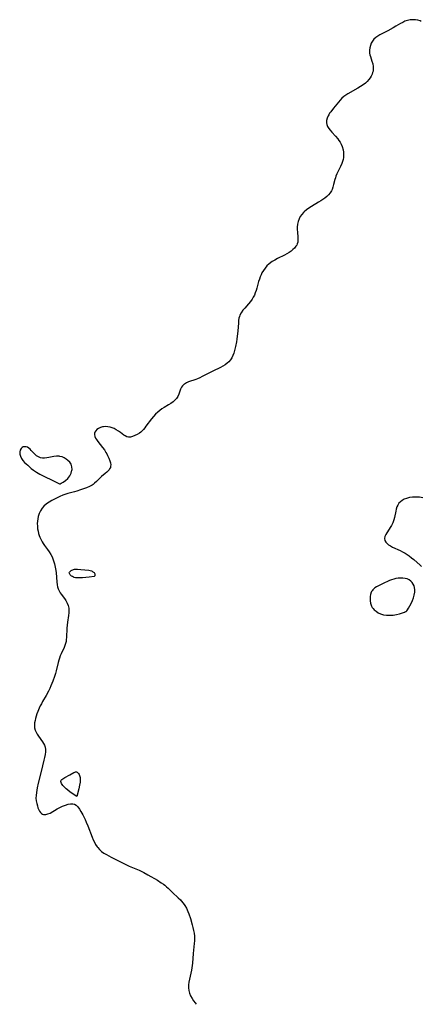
# Model space of a CAD drawing. Header units: inches. Extents: x 1073367 to 1082519, y 1569854 to 1574957.
# Tile 276 of 565: x 1079445 to 1079677, y 1571274 to 1571843. Entities that reach past the tile are written whole.
import ezdxf

# ---------------------------------------------------------------- set-up
doc = ezdxf.new("R2010")
doc.units = ezdxf.units.IN
doc.header["$MEASUREMENT"] = 0
doc.layers.add('CGG_CurvaNivelLidar_v1', color=7, linetype='Continuous', lineweight=30, true_color=0x008008)

msp = doc.modelspace()

# ---------------------------------------------------------------- linework, layer by layer
at = {"layer": 'CGG_CurvaNivelLidar_v1'}
for points in [[(1079677.5593, 1571842.3416, 74), (1079676.9352, 1571842.6833, 74), (1079675.6292, 1571843.1378, 74), (1079674.1966, 1571843.3775, 74), (1079672.6847, 1571843.4271, 74), (1079671.1338, 1571843.2968, 74), (1079669.5801, 1571842.9822, 74), (1079668.754, 1571842.7296, 74), (1079668.1086, 1571842.4842, 74), (1079666.8001, 1571841.8712, 74), (1079665.5078, 1571841.156, 74), (1079662.9046, 1571839.5973, 74), (1079661.3793, 1571838.7245, 74), (1079658.2659, 1571837.0566, 74), (1079653.6813, 1571834.6904, 74), (1079652.3866, 1571833.9334, 74), (1079651.204, 1571833.1053, 74), (1079650.1289, 1571832.114, 74), (1079649.2699, 1571830.9658, 74), (1079648.6496, 1571829.7814, 74), (1079648.184, 1571828.5225, 74), (1079647.864, 1571827.2194, 74), (1079647.6887, 1571825.8998, 74), (1079647.6582, 1571824.9693, 74), (1079647.7217, 1571824.0471, 74), (1079647.8886, 1571823.1404, 74), (1079648.1344, 1571822.2368, 74), (1079649.0559, 1571819.4428, 74), (1079649.48, 1571817.9369, 74), (1079649.7515, 1571816.4078, 74), (1079649.8013, 1571815.0667, 74), (1079649.6617, 1571813.7327, 74), (1079649.4464, 1571812.8088, 74), (1079649.1406, 1571811.9036, 74), (1079648.649, 1571810.8202, 74), (1079648.039, 1571809.7815, 74), (1079647.315, 1571808.7982, 74), (1079646.3494, 1571807.7481, 74), (1079645.265, 1571806.7744, 74), (1079643.8746, 1571805.713, 74), (1079642.3932, 1571804.7223, 74), (1079640.8513, 1571803.7863, 74), (1079635.1306, 1571800.5642, 74), (1079633.8873, 1571799.7852, 74), (1079632.7208, 1571798.9283, 74), (1079631.6552, 1571797.969, 74), (1079630.6641, 1571796.9239, 74), (1079629.7186, 1571795.8226, 74), (1079626.8762, 1571792.347, 74), (1079625.212, 1571790.2244, 74), (1079624.5962, 1571789.3535, 74), (1079624.0398, 1571788.476, 74), (1079623.6666, 1571787.803, 74), (1079623.0831, 1571786.4773, 74), (1079622.7364, 1571785.152, 74), (1079622.6915, 1571783.8404, 74), (1079622.9391, 1571782.7273, 74), (1079623.4146, 1571781.6341, 74), (1079624.0685, 1571780.5607, 74), (1079624.8599, 1571779.5076, 74), (1079625.8768, 1571778.3363, 74), (1079628.0718, 1571775.9889, 74), (1079629.2716, 1571774.6091, 74), (1079629.9993, 1571773.6586, 74), (1079630.6522, 1571772.6652, 74), (1079631.3337, 1571771.3661, 74), (1079631.8754, 1571770.008, 74), (1079632.3739, 1571768.2023, 74), (1079632.6048, 1571766.7429, 74), (1079632.6797, 1571765.2756, 74), (1079632.5812, 1571763.8155, 74), (1079632.3514, 1571762.5957, 74), (1079632.0071, 1571761.3919, 74), (1079631.5724, 1571760.2046, 74), (1079630.8722, 1571758.6091, 74), (1079628.7499, 1571754.266, 74), (1079628.1953, 1571752.8991, 74), (1079627.8907, 1571751.9776, 74), (1079627.6279, 1571751.0462, 74), (1079626.9069, 1571748.0339, 74), (1079626.5057, 1571746.5687, 74), (1079625.9879, 1571745.1652, 74), (1079625.6209, 1571744.4194, 74), (1079624.8569, 1571743.2444, 74), (1079623.9318, 1571742.1516, 74), (1079622.878, 1571741.1299, 74), (1079621.721, 1571740.1717, 74), (1079620.6099, 1571739.3597, 74), (1079619.4473, 1571738.5876, 74), (1079618.247, 1571737.8488, 74), (1079614.0851, 1571735.4392, 74), (1079612.5969, 1571734.5005, 74), (1079611.1896, 1571733.493, 74), (1079609.903, 1571732.3843, 74), (1079609.5293, 1571732.0077, 74), (1079608.5182, 1571730.8191, 74), (1079607.6502, 1571729.5381, 74), (1079606.933, 1571728.181, 74), (1079606.3837, 1571726.7596, 74), (1079605.9969, 1571725.1473, 74), (1079605.8268, 1571723.4998, 74), (1079605.842, 1571722.052, 74), (1079605.9567, 1571720.6099, 74), (1079606.2591, 1571717.5914, 74), (1079606.2943, 1571716.1443, 74), (1079606.146, 1571714.762, 74), (1079605.8981, 1571713.8783, 74), (1079605.5575, 1571713.1165, 74), (1079605.1195, 1571712.3904, 74), (1079604.3422, 1571711.4023, 74), (1079603.4185, 1571710.4839, 74), (1079602.3701, 1571709.6388, 74), (1079601.1341, 1571708.8181, 74), (1079599.8089, 1571708.0594, 74), (1079598.4245, 1571707.3357, 74), (1079594.3825, 1571705.2918, 74), (1079592.8567, 1571704.4541, 74), (1079591.3846, 1571703.5513, 74), (1079589.6683, 1571702.2887, 74), (1079588.2893, 1571700.9958, 74), (1079587.2418, 1571699.787, 74), (1079586.3094, 1571698.4885, 74), (1079585.5014, 1571697.1065, 74), (1079584.9324, 1571695.902, 74), (1079584.4393, 1571694.6546, 74), (1079584.0043, 1571693.3757, 74), (1079583.5776, 1571691.9597, 74), (1079582.5424, 1571688.2516, 74), (1079582.121, 1571686.8712, 74), (1079581.6501, 1571685.5182, 74), (1079581.1064, 1571684.2053, 74), (1079580.4946, 1571682.9875, 74), (1079579.7994, 1571681.8224, 74), (1079578.8376, 1571680.4586, 74), (1079577.7888, 1571679.1743, 74), (1079575.493, 1571676.6549, 74), (1079574.4108, 1571675.3587, 74), (1079573.4656, 1571674.0003, 74), (1079572.7235, 1571672.5529, 74), (1079572.4271, 1571671.7145, 74), (1079572.2045, 1571670.8455, 74), (1079571.9865, 1571669.506, 74), (1079571.8603, 1571668.1203, 74), (1079571.5713, 1571663.3606, 74), (1079571.4353, 1571661.8852, 74), (1079571.039, 1571658.7408, 74), (1079570.7744, 1571657.0837, 74), (1079570.272, 1571654.4787, 74), (1079569.6777, 1571652.0636, 74), (1079569.2199, 1571650.6221, 74), (1079568.674, 1571649.238, 74), (1079568.0253, 1571647.9282, 74), (1079567.2528, 1571646.7137, 74), (1079566.3627, 1571645.6411, 74), (1079565.4135, 1571644.7427, 74), (1079564.2021, 1571643.8446, 74), (1079562.8859, 1571643.0494, 74), (1079561.4973, 1571642.3165, 74), (1079557.1189, 1571640.1619, 74), (1079550.9034, 1571637.0208, 74), (1079549.5585, 1571636.3829, 74), (1079548.2123, 1571635.7975, 74), (1079547.2403, 1571635.4166, 74), (1079543.1237, 1571633.9261, 74), (1079541.8919, 1571633.3772, 74), (1079540.7847, 1571632.7344, 74), (1079540.3575, 1571632.4184, 74), (1079540.1021, 1571632.2016, 74), (1079539.6045, 1571631.6953, 74), (1079539.0664, 1571630.9569, 74), (1079538.4258, 1571629.6895, 74), (1079537.4071, 1571626.927, 74), (1079536.8142, 1571625.565, 74), (1079536.4516, 1571624.9224, 74), (1079536.116, 1571624.4313, 74), (1079535.1843, 1571623.3683, 74), (1079534.0829, 1571622.3978, 74), (1079532.8562, 1571621.5044, 74), (1079531.5414, 1571620.6764, 74), (1079528.8877, 1571619.1413, 74), (1079527.6644, 1571618.3427, 74), (1079526.4708, 1571617.4718, 74), (1079525.3145, 1571616.5382, 74), (1079523.9741, 1571615.3296, 74), (1079522.7237, 1571614.0457, 74), (1079521.5897, 1571612.6892, 74), (1079518.4628, 1571608.3397, 74), (1079517.7353, 1571607.391, 74), (1079516.9843, 1571606.484, 74), (1079516.1905, 1571605.6427, 74), (1079515.4646, 1571604.991, 74), (1079514.702, 1571604.4069, 74), (1079513.3802, 1571603.5834, 74), (1079512.0396, 1571602.9218, 74), (1079510.7377, 1571602.4052, 74), (1079509.5646, 1571602.0626, 74), (1079508.4344, 1571601.9766, 74), (1079507.4083, 1571602.2111, 74), (1079506.3969, 1571602.7051, 74), (1079505.65, 1571603.2061, 74), (1079503.7521, 1571604.6338, 74), (1079502.5373, 1571605.4996, 74), (1079501.2547, 1571606.3229, 74), (1079500.1019, 1571606.9567, 74), (1079498.9113, 1571607.4843, 74), (1079497.6891, 1571607.867, 74), (1079496.3928, 1571608.0778, 74), (1079495.0953, 1571608.1122, 74), (1079493.8248, 1571607.9909, 74), (1079493.321, 1571607.8998, 74), (1079492.1086, 1571607.5662, 74), (1079491.0135, 1571607.0845, 74), (1079490.0841, 1571606.4473, 74), (1079489.4234, 1571605.7223, 74), (1079488.9745, 1571604.8831, 74), (1079488.8064, 1571604.2656, 74), (1079488.7529, 1571603.6186, 74), (1079488.9705, 1571602.3376, 74), (1079489.3215, 1571601.4798, 74), (1079489.807, 1571600.6247, 74), (1079490.563, 1571599.5597, 74), (1079493.4025, 1571596.0507, 74), (1079494.4185, 1571594.6586, 74), (1079495.3457, 1571593.2201, 74), (1079495.8474, 1571592.3318, 74), (1079496.3122, 1571591.4387, 74), (1079497.0426, 1571589.9085, 74), (1079497.6362, 1571588.407, 74), (1079497.9778, 1571587.158, 74), (1079498.1029, 1571585.9506, 74), (1079498.0434, 1571585.2304, 74), (1079497.8726, 1571584.5394, 74), (1079497.4511, 1571583.6313, 74), (1079497.1506, 1571583.1705, 74), (1079496.5855, 1571582.4727, 74), (1079495.9334, 1571581.8119, 74), (1079494.9403, 1571580.9496, 74), (1079492.8263, 1571579.1973, 74), (1079491.8341, 1571578.2577, 74), (1079489.8508, 1571576.2915, 74), (1079488.7893, 1571575.3518, 74), (1079487.9749, 1571574.7324, 74), (1079487.3847, 1571574.3407, 74), (1079485.8219, 1571573.4785, 74), (1079484.1493, 1571572.7361, 74), (1079482.4011, 1571572.0759, 74), (1079480.6047, 1571571.4669, 74), (1079478.4137, 1571570.7808, 74), (1079477.1474, 1571570.418, 74), (1079473.4027, 1571569.4129, 74), (1079472.2114, 1571569.065, 74), (1079470.3842, 1571568.4272, 74), (1079468.6065, 1571567.6795, 74), (1079467.1718, 1571566.9883, 74), (1079464.0809, 1571565.3764, 74), (1079462.4545, 1571564.4474, 74), (1079460.9295, 1571563.4296, 74), (1079459.4983, 1571562.2009, 74), (1079458.4005, 1571560.8943, 74), (1079457.4897, 1571559.4363, 74), (1079456.7521, 1571557.8637, 74), (1079456.1896, 1571556.2041, 74), (1079455.882, 1571554.8678, 74), (1079455.6938, 1571553.5017, 74), (1079455.6287, 1571552.0005, 74), (1079455.6929, 1571550.4872, 74), (1079455.8568, 1571549.0692, 74), (1079456.1112, 1571547.6587, 74), (1079456.4512, 1571546.2636, 74), (1079456.7828, 1571545.1706, 74), (1079457.1722, 1571544.0979, 74), (1079457.8171, 1571542.653, 74), (1079458.4133, 1571541.5561, 74), (1079459.0756, 1571540.4954, 74), (1079459.9033, 1571539.3094, 74), (1079461.6322, 1571536.9871, 74), (1079462.5878, 1571535.634, 74), (1079463.4659, 1571534.2426, 74), (1079464.2269, 1571532.7971, 74), (1079464.7021, 1571531.6654, 74), (1079465.1055, 1571530.5011, 74), (1079465.6144, 1571528.6856, 74), (1079466.0162, 1571526.8307, 74), (1079466.3201, 1571524.9522, 74), (1079466.4916, 1571523.5004, 74), (1079466.9081, 1571518.3801, 74), (1079467.1576, 1571516.5923, 74), (1079467.4143, 1571515.4341, 74), (1079467.7618, 1571514.3174, 74), (1079468.0936, 1571513.5047, 74), (1079468.4843, 1571512.7249, 74), (1079468.945, 1571511.9565, 74), (1079469.4506, 1571511.2169, 74), (1079471.3284, 1571508.7473, 74), (1079472.2013, 1571507.4764, 74), (1079472.9411, 1571506.1068, 74), (1079473.4991, 1571504.662, 74), (1079473.8404, 1571503.1565, 74), (1079473.94, 1571501.7763, 74), (1079473.8853, 1571500.3656, 74), (1079473.7235, 1571498.9318, 74), (1079473.0706, 1571495.0161, 74), (1079472.8465, 1571493.3879, 74), (1079472.7054, 1571491.6264, 74), (1079472.5036, 1571486.2252, 74), (1079472.4187, 1571485.0106, 74), (1079472.2593, 1571483.8136, 74), (1079471.9968, 1571482.6395, 74), (1079471.6385, 1571481.486, 74), (1079471.1986, 1571480.3553, 74), (1079469.4756, 1571476.7363, 74), (1079468.945, 1571475.5053, 74), (1079468.4699, 1571474.2372, 74), (1079468.1185, 1571473.1504, 74), (1079467.7083, 1571471.7055, 74), (1079466.5622, 1571466.8951, 74), (1079466.1414, 1571465.2832, 74), (1079465.6279, 1571463.6023, 74), (1079464.6561, 1571460.893, 74), (1079463.5445, 1571458.2133, 74), (1079462.857, 1571456.7098, 74), (1079462.1292, 1571455.2241, 74), (1079460.7609, 1571452.6894, 74), (1079458.6993, 1571449.1257, 74), (1079458.0163, 1571447.874, 74), (1079457.3701, 1571446.6099, 74), (1079456.7689, 1571445.3332, 74), (1079455.9597, 1571443.39, 74), (1079455.4655, 1571442.0527, 74), (1079455.0243, 1571440.7184, 74), (1079454.6451, 1571439.3926, 74), (1079454.3715, 1571438.2355, 74), (1079454.1194, 1571436.7682, 74), (1079454.0193, 1571435.3348, 74), (1079454.1246, 1571433.9429, 74), (1079454.4544, 1571432.663, 74), (1079454.9718, 1571431.4257, 74), (1079455.6287, 1571430.2292, 74), (1079456.4188, 1571429.0188, 74), (1079458.7254, 1571425.8417, 74), (1079459.2754, 1571424.9639, 74), (1079459.7859, 1571423.896, 74), (1079460.1409, 1571422.7632, 74), (1079460.3358, 1571421.4125, 74), (1079460.3378, 1571420.0063, 74), (1079460.1664, 1571418.4535, 74), (1079459.8658, 1571416.864, 74), (1079459.4837, 1571415.2433, 74), (1079457.8141, 1571408.6657, 74), (1079456.2366, 1571402.0243, 74), (1079455.6751, 1571399.2615, 74), (1079455.2215, 1571396.5927, 74), (1079454.9758, 1571394.898, 74), (1079454.8862, 1571393.2676, 74), (1079455.0473, 1571391.6828, 74), (1079455.3738, 1571390.1281, 74), (1079455.6898, 1571388.8865, 74), (1079456.0564, 1571387.6886, 74), (1079456.4996, 1571386.5714, 74), (1079456.963, 1571385.705, 74), (1079457.5069, 1571384.9586, 74), (1079458.0473, 1571384.4289, 74), (1079458.6223, 1571384.0401, 74), (1079459.2492, 1571383.8003, 74), (1079459.8669, 1571383.7292, 74), (1079460.5261, 1571383.7818, 74), (1079461.7449, 1571384.1082, 74), (1079463.0215, 1571384.6763, 74), (1079467.1725, 1571387.1241, 74), (1079468.6505, 1571387.8993, 74), (1079470.2801, 1571388.6597, 74), (1079471.9061, 1571389.3061, 74), (1079473.4358, 1571389.7805, 74), (1079474.8979, 1571390.0521, 74), (1079476.2563, 1571390.0462, 74), (1079477.1128, 1571389.8308, 74), (1079478.196, 1571389.1813, 74), (1079479.1541, 1571388.2053, 74), (1079480.0312, 1571386.9921, 74), (1079480.8654, 1571385.6127, 74), (1079481.9546, 1571383.6045, 74), (1079483.2969, 1571380.8487, 74), (1079483.9291, 1571379.4133, 74), (1079484.834, 1571377.1669, 74), (1079487.3508, 1571370.6523, 74), (1079487.9645, 1571369.1711, 74), (1079488.6266, 1571367.7383, 74), (1079489.3671, 1571366.3745, 74), (1079490.2407, 1571365.0754, 74), (1079490.5514, 1571364.6839, 74), (1079491.6402, 1571363.5266, 74), (1079492.8572, 1571362.4806, 74), (1079494.1731, 1571361.5225, 74), (1079495.5651, 1571360.6341, 74), (1079496.966, 1571359.8273, 74), (1079498.4045, 1571359.0536, 74), (1079502.157, 1571357.1483, 74), (1079506.4991, 1571355.042, 74), (1079508.8257, 1571353.9863, 74), (1079514.4349, 1571351.5724, 74), (1079517.1637, 1571350.2698, 74), (1079519.6017, 1571348.9395, 74), (1079525.0686, 1571345.7765, 74), (1079527.2783, 1571344.3921, 74), (1079528.5917, 1571343.4497, 74), (1079529.3167, 1571342.8758, 74), (1079530.3153, 1571342.015, 74), (1079531.28, 1571341.1195, 74), (1079533.7706, 1571338.6961, 74), (1079537.0821, 1571335.6553, 74), (1079538.3327, 1571334.4496, 74), (1079538.8525, 1571333.916, 74), (1079540.0346, 1571332.5398, 74), (1079540.9897, 1571331.1283, 74), (1079541.8198, 1571329.6163, 74), (1079542.667, 1571327.7582, 74), (1079543.1883, 1571326.4065, 74), (1079544.1148, 1571323.6261, 74), (1079545.1576, 1571320.1071, 74), (1079545.5909, 1571318.446, 74), (1079545.9651, 1571316.7777, 74), (1079546.2552, 1571315.1013, 74), (1079546.4263, 1571313.4839, 74), (1079546.4718, 1571312.2269, 74), (1079546.4437, 1571310.7339, 74), (1079546.3516, 1571309.2354, 74), (1079545.7934, 1571303.4702, 74), (1079545.3407, 1571297.8497, 74), (1079545.0214, 1571295.0953, 74), (1079544.7979, 1571293.7103, 74), (1079544.4361, 1571291.991, 74), (1079543.596, 1571288.5823, 74), (1079543.2278, 1571286.8904, 74), (1079542.9877, 1571285.2213, 74), (1079542.9569, 1571283.574, 74), (1079543.1841, 1571282.0285, 74), (1079543.6339, 1571280.5073, 74), (1079544.2671, 1571279.0163, 74), (1079545.1317, 1571277.4317, 74), (1079545.9589, 1571276.1336, 74), (1079546.8478, 1571274.8518, 74), (1079547.4274, 1571274.0547, 74)], [(1079678.4284, 1571567.0084, 74.5), (1079676.5384, 1571567.2232, 74.5), (1079674.6629, 1571567.3107, 74.5), (1079673.5725, 1571567.3031, 74.5), (1079672.4984, 1571567.2491, 74.5), (1079670.6981, 1571567.0345, 74.5), (1079668.9933, 1571566.6376, 74.5), (1079667.6771, 1571566.1399, 74.5), (1079666.4802, 1571565.4782, 74.5), (1079665.4884, 1571564.7003, 74.5), (1079664.6419, 1571563.7856, 74.5), (1079663.9589, 1571562.7474, 74.5), (1079663.4661, 1571561.6409, 74.5), (1079663.0995, 1571560.4538, 74.5), (1079662.815, 1571559.2096, 74.5), (1079662.0871, 1571555.5208, 74.5), (1079661.7209, 1571554.151, 74.5), (1079661.1103, 1571552.4852, 74.5), (1079660.3461, 1571550.8946, 74.5), (1079659.6471, 1571549.69, 74.5), (1079657.0698, 1571545.8228, 74.5), (1079656.4618, 1571544.6202, 74.5), (1079656.203, 1571543.4525, 74.5), (1079656.4056, 1571542.3344, 74.5), (1079657.0221, 1571541.2853, 74.5), (1079657.7702, 1571540.5154, 74.5), (1079658.6958, 1571539.8, 74.5), (1079659.7617, 1571539.1215, 74.5), (1079660.9334, 1571538.4763, 74.5), (1079665.2576, 1571536.4244, 74.5), (1079666.703, 1571535.6838, 74.5), (1079668.1887, 1571534.857, 74.5), (1079669.3687, 1571534.1412, 74.5), (1079670.5234, 1571533.3775, 74.5), (1079671.9688, 1571532.317, 74.5), (1079673.3105, 1571531.2271, 74.5), (1079676.8488, 1571528.0374, 74.5), (1079677.718, 1571527.2979, 74.5)]]:
    msp.add_polyline3d(points, dxfattribs=at)
for points in [[(1079468.5, 1571575.057, 74), (1079468.789, 1571575.0659, 74), (1079469.4791, 1571575.3325, 74), (1079470.6419, 1571575.9405, 74), (1079471.9854, 1571576.8727, 74), (1079473.2612, 1571578.089, 74), (1079474.3804, 1571579.5625, 74), (1079475.2287, 1571581.2041, 74), (1079475.6956, 1571582.9126, 74), (1079475.7165, 1571583.0775, 74), (1079475.7431, 1571583.3885, 74), (1079475.632, 1571584.9217, 74), (1079475.1539, 1571586.3232, 74), (1079474.3753, 1571587.52, 74), (1079473.3904, 1571588.5106, 74), (1079472.3292, 1571589.3392, 74), (1079471.1833, 1571590.0286, 74), (1079469.9733, 1571590.5559, 74), (1079468.7137, 1571590.8893, 74), (1079468.263, 1571590.9529, 74), (1079466.6737, 1571590.9615, 74), (1079465.2318, 1571590.7747, 74), (1079462.3304, 1571590.2009, 74), (1079461.088, 1571589.991, 74), (1079459.8662, 1571589.8729, 74), (1079458.6751, 1571589.8972, 74), (1079457.4458, 1571590.1278, 74), (1079456.2934, 1571590.5613, 74), (1079455.2496, 1571591.1823, 74), (1079454.3819, 1571591.9248, 74), (1079453.5972, 1571592.7636, 74), (1079452.1902, 1571594.3988, 74), (1079451.5083, 1571595.0976, 74), (1079450.7879, 1571595.6888, 74), (1079449.9808, 1571596.147, 74), (1079449.1456, 1571596.4189, 74), (1079448.3179, 1571596.4828, 74), (1079447.5778, 1571596.3351, 74), (1079446.9062, 1571596.0031, 74), (1079446.3355, 1571595.5078, 74), (1079445.7663, 1571594.5882, 74), (1079445.4961, 1571593.4769, 74), (1079445.5518, 1571592.2786, 74), (1079445.8808, 1571591.0393, 74), (1079446.4731, 1571589.7392, 74), (1079447.255, 1571588.5224, 74), (1079448.1787, 1571587.4553, 74), (1079450.216, 1571585.7295, 74), (1079452.1077, 1571583.9126, 74), (1079453.4456, 1571582.8875, 74), (1079455.1314, 1571581.8014, 74), (1079457.0613, 1571580.6979, 74), (1079460.1602, 1571579.0929, 74), (1079463.8026, 1571577.3051, 74)], [(1079488.5, 1571521.4926, 74), (1079485.5567, 1571521.0918, 74), (1079481.8011, 1571520.7121, 74), (1079479.6004, 1571520.5852, 74), (1079478.9204, 1571520.5962, 74), (1079478.2529, 1571520.6551, 74), (1079477.6418, 1571520.7657, 74), (1079477.0506, 1571520.9266, 74), (1079476.4857, 1571521.1332, 74), (1079475.9558, 1571521.3842, 74), (1079475.4661, 1571521.6818, 74), (1079475.0302, 1571522.0133, 74), (1079474.6584, 1571522.3681, 74), (1079474.3666, 1571522.7375, 74), (1079474.1763, 1571523.1137, 74), (1079474.1162, 1571523.4899, 74), (1079474.2102, 1571523.862, 74), (1079474.4346, 1571524.2218, 74), (1079474.7593, 1571524.5632, 74), (1079475.162, 1571524.8787, 74), (1079475.6261, 1571525.1588, 74), (1079476.1407, 1571525.3914, 74), (1079476.6363, 1571525.5496, 74), (1079477.1573, 1571525.6615, 74), (1079477.6959, 1571525.7287, 74), (1079478.2459, 1571525.7502, 74), (1079478.8722, 1571525.7211, 74), (1079480.8926, 1571525.4903, 74), (1079485.4159, 1571525.049, 74), (1079486.1618, 1571524.9173, 74), (1079486.9071, 1571524.6885, 74), (1079487.3924, 1571524.4726, 74), (1079487.8375, 1571524.2122, 74), (1079488.2268, 1571523.9121, 74), (1079488.4779, 1571523.6598, 74), (1079488.683, 1571523.3936, 74), (1079488.8952, 1571522.9827, 74), (1079488.9867, 1571522.5753, 74), (1079488.9599, 1571522.1824, 74), (1079488.8467, 1571521.852, 74), (1079488.666, 1571521.5872, 74)], [(1079668.5, 1571501.1068, 74.5), (1079668.584, 1571501.1015, 74.5), (1079668.7921, 1571501.2687, 74.5), (1079669.1175, 1571501.6162, 74.5), (1079669.5248, 1571502.1243, 74.5), (1079670.2299, 1571503.1382, 74.5), (1079670.9985, 1571504.412, 74.5), (1079671.7713, 1571505.8865, 74.5), (1079672.4904, 1571507.5016, 74.5), (1079673.0828, 1571509.1411, 74.5), (1079673.5197, 1571510.7376, 74.5), (1079673.7907, 1571512.2884, 74.5), (1079673.8632, 1571513.7345, 74.5), (1079673.7197, 1571514.9871, 74.5), (1079673.3825, 1571516.0516, 74.5), (1079672.9083, 1571517.0219, 74.5), (1079672.3038, 1571517.8976, 74.5), (1079671.453, 1571518.7582, 74.5), (1079670.4644, 1571519.466, 74.5), (1079669.37, 1571520.0135, 74.5), (1079668.1917, 1571520.3807, 74.5), (1079666.8349, 1571520.5599, 74.5), (1079665.4241, 1571520.5638, 74.5), (1079664.1554, 1571520.4624, 74.5), (1079662.8798, 1571520.2649, 74.5), (1079661.6134, 1571519.9581, 74.5), (1079660.4344, 1571519.5595, 74.5), (1079659.2679, 1571519.0851, 74.5), (1079655.0736, 1571517.1819, 74.5), (1079652.7854, 1571516.0615, 74.5), (1079651.7191, 1571515.4563, 74.5), (1079650.7386, 1571514.7936, 74.5), (1079650.1201, 1571514.2818, 74.5), (1079649.5727, 1571513.7216, 74.5), (1079649.1591, 1571513.1791, 74.5), (1079648.8786, 1571512.7085, 74.5), (1079648.6759, 1571512.2897, 74.5), (1079648.2766, 1571511.1245, 74.5), (1079648.0411, 1571509.8852, 74.5), (1079647.9506, 1571508.6045, 74.5), (1079647.9994, 1571507.3127, 74.5), (1079648.1954, 1571506.0404, 74.5), (1079648.5604, 1571504.8203, 74.5), (1079648.7698, 1571504.338, 74.5), (1079649.2241, 1571503.544, 74.5), (1079649.7454, 1571502.8607, 74.5), (1079650.3467, 1571502.2276, 74.5), (1079651.4362, 1571501.3131, 74.5), (1079652.6546, 1571500.5102, 74.5), (1079654.0653, 1571499.8358, 74.5), (1079655.6567, 1571499.369, 74.5), (1079657.437, 1571499.087, 74.5), (1079659.3224, 1571499.0126, 74.5), (1079661.3065, 1571499.159, 74.5), (1079663.2207, 1571499.4763, 74.5), (1079664.972, 1571499.8945, 74.5), (1079666.0494, 1571500.2088, 74.5), (1079667.8254, 1571500.8216, 74.5)], [(1079478.5, 1571394.1946, 74), (1079474.6996, 1571396.7636, 74), (1079473.0732, 1571397.997, 74), (1079472.2576, 1571398.6979, 74), (1079471.5704, 1571399.3567, 74), (1079471.0095, 1571399.9613, 74), (1079470.4983, 1571400.5634, 74), (1079470.0439, 1571401.1592, 74), (1079469.6644, 1571401.7411, 74), (1079469.3854, 1571402.3002, 74), (1079469.2419, 1571402.8262, 74), (1079469.2331, 1571403.0395, 74), (1079469.2685, 1571403.2635, 74), (1079469.4177, 1571403.5859, 74), (1079469.5281, 1571403.7376, 74), (1079469.9229, 1571404.1318, 74), (1079470.4281, 1571404.5109, 74), (1079471.6475, 1571405.2461, 74), (1079474.3913, 1571406.7187, 74), (1079476.7897, 1571408.0834, 74), (1079477.3163, 1571408.3186, 74), (1079477.8142, 1571408.4597, 74), (1079478.2777, 1571408.4689, 74), (1079478.7205, 1571408.3037, 74), (1079479.121, 1571407.9867, 74), (1079479.4804, 1571407.553, 74), (1079479.7962, 1571407.0296, 74), (1079480.0622, 1571406.4364, 74), (1079480.2673, 1571405.7876, 74), (1079480.3923, 1571405.1512, 74), (1079480.4611, 1571404.4862, 74), (1079480.4794, 1571403.8007, 74), (1079480.4073, 1571402.6081, 74), (1079480.1288, 1571400.8668, 74), (1079479.6202, 1571398.5629, 74)]]:
    msp.add_polyline3d(points, close=True, dxfattribs=at)

doc.saveas('drawing.dxf')
